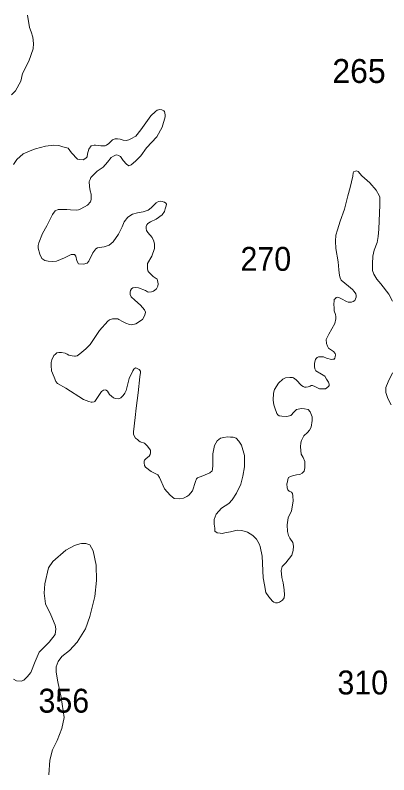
# Model space of a CAD drawing. Extents: x 445.4 to 500, y 8728.7 to 8784.
# Drawn here: x 465.13 to 467.63, y 8778.91 to 8783.99 of the extents above; entities that cross this region are included whole.
import ezdxf

# ---------------------------------------------------------------- set-up
doc = ezdxf.new("R2010")
doc.units = 0
doc.header["$LTSCALE"] = 0.064
doc.layers.add('2', color=7, linetype='Continuous', lineweight=13)
doc.layers.add('21', color=7, linetype='Continuous')

msp = doc.modelspace()

# ---------------------------------------------------------------- linework, layer by layer
at = {"layer": '2'}
for points in [[(465.1727, 8783.546), (465.1839, 8783.5992), (465.2259, 8783.6799), (465.2548, 8783.7629), (465.2567, 8783.7983), (465.2511, 8783.8412), (465.2408, 8783.8766), (465.2305, 8783.9061), (465.217, 8783.9883)], [(465.11, 8783.4549), (465.1372, 8783.4826), (465.1727, 8783.546)], [(465.7231, 8782.9719), (465.7511, 8783.0046), (465.7773, 8783.0353), (465.7922, 8783.0447), (465.8053, 8783.0512), (465.8155, 8783.0531), (465.8249, 8783.0503), (465.8379, 8783.0428), (465.8575, 8783.0158), (465.879, 8782.9915), (465.8939, 8782.9813), (465.9107, 8782.9869), (465.9397, 8783.0111), (465.9761, 8783.0465), (466.0139, 8783.1012), (466.082, 8783.1749), (466.1184, 8783.2392), (466.1379, 8783.3077), (466.1379, 8783.3208), (466.1342, 8783.3431), (466.1295, 8783.3487), (466.1146, 8783.3543), (466.1025, 8783.3571), (466.0847, 8783.3534), (466.0726, 8783.3431), (466.0418, 8783.3152), (465.9755, 8783.221), (465.941, 8783.18), (465.9089, 8783.1619), (465.8949, 8783.1554), (465.8762, 8783.1507), (465.8566, 8783.1526), (465.8361, 8783.1591), (465.8183, 8783.1619), (465.8034, 8783.161), (465.7847, 8783.1554), (465.7614, 8783.1293), (465.7455, 8783.1181), (465.7353, 8783.1153), (465.7073, 8783.1134), (465.6718, 8783.1181), (465.6625, 8783.119), (465.6419, 8783.1153), (465.627, 8783.091), (465.6177, 8783.0612), (465.6167, 8783.0398), (465.6065, 8783.0323), (465.5894, 8783.021), (465.567, 8783.0219), (465.5502, 8783.0257), (465.511, 8783.0667), (465.4895, 8783.0984), (465.454, 8783.1077), (465.427, 8783.1161), (465.3924, 8783.1198), (465.3374, 8783.1114), (465.2711, 8783.0937), (465.2351, 8783.0804), (465.1875, 8783.0609), (465.1455, 8783.0226), (465.1231, 8782.99)], [(465.939, 8782.1662), (465.9586, 8782.1635), (466.0053, 8782.1467), (466.0202, 8782.1373), (466.0286, 8782.1364), (466.0464, 8782.1373), (466.0594, 8782.1411), (466.0697, 8782.1485), (466.079, 8782.1579), (466.0884, 8782.1765), (466.0902, 8782.1914), (466.0866, 8782.2133), (466.0848, 8782.2235), (466.0586, 8782.2394), (466.0278, 8782.2683), (466.0213, 8782.2776), (466.0194, 8782.2944), (466.0194, 8782.3102), (466.0204, 8782.328), (466.0484, 8782.377), (466.0671, 8782.4273), (466.0671, 8782.4562), (466.0624, 8782.4767), (466.0512, 8782.5019), (466.0223, 8782.5355), (466.0139, 8782.5485), (466.0111, 8782.5606), (466.0111, 8782.5737), (466.0158, 8782.5858), (466.0214, 8782.5951), (466.04, 8782.6054), (466.0783, 8782.6238), (466.1184, 8782.6536), (466.1333, 8782.675), (466.1389, 8782.6918), (466.1445, 8782.7123), (466.1464, 8782.7244), (466.1427, 8782.73), (466.1324, 8782.7375), (466.1091, 8782.744), (466.0932, 8782.7422), (466.0773, 8782.7338), (466.0447, 8782.7002), (466.0251, 8782.6834), (465.9915, 8782.6722), (465.9523, 8782.6657), (465.9196, 8782.6564), (465.8888, 8782.6368), (465.8645, 8782.606), (465.8508, 8782.5729), (465.8266, 8782.5235), (465.7893, 8782.4722), (465.7641, 8782.4508), (465.7305, 8782.4396), (465.6857, 8782.4312), (465.6745, 8782.4256), (465.6539, 8782.3986), (465.6269, 8782.3436), (465.6165, 8782.3293), (465.5922, 8782.3228), (465.5586, 8782.3246), (465.5474, 8782.3461), (465.5409, 8782.3768), (465.5409, 8782.3768), (465.5315, 8782.388), (465.5213, 8782.388), (465.5082, 8782.3871), (465.4643, 8782.3657), (465.4373, 8782.3545), (465.4102, 8782.3433), (465.3813, 8782.3414), (465.3551, 8782.3433), (465.3327, 8782.347), (465.3122, 8782.3601), (465.3001, 8782.3899), (465.2889, 8782.43), (465.2889, 8782.4468), (465.2926, 8782.4654), (465.3178, 8782.5269), (465.3458, 8782.5789), (465.384, 8782.6554), (465.4027, 8782.6805), (465.4214, 8782.688), (465.4391, 8782.6889), (465.4792, 8782.688), (465.5054, 8782.6852), (465.5427, 8782.6843), (465.5586, 8782.6871), (465.5735, 8782.6936), (465.6192, 8782.7178), (465.6391, 8782.7389), (465.6419, 8782.7547), (465.6429, 8782.7762), (465.6419, 8782.792), (465.6354, 8782.8125), (465.6317, 8782.8424), (465.6298, 8782.8759), (465.6354, 8782.8899), (465.641, 8782.903), (465.6821, 8782.9458), (465.7231, 8782.9719)], [(467.6589, 8782.0746), (467.6345, 8782.1227), (467.5804, 8782.1917), (467.5543, 8782.2224), (467.5337, 8782.2551), (467.5263, 8782.2812), (467.5253, 8782.3259), (467.5271, 8782.3761), (467.5365, 8782.4153), (467.5561, 8782.4684), (467.5635, 8782.5075), (467.5682, 8782.556), (467.5738, 8782.7189), (467.5738, 8782.7702), (467.5691, 8782.7832), (467.5495, 8782.8186), (467.5066, 8782.8662), (467.4548, 8782.914), (467.4296, 8782.942), (467.4194, 8782.9476), (467.411, 8782.9457), (467.4016, 8782.942), (467.396, 8782.9336), (467.3932, 8782.9112), (467.3755, 8782.8357), (467.3605, 8782.7793), (467.3391, 8782.6917), (467.3083, 8782.6096), (467.2915, 8782.5527), (467.2793, 8782.5168), (467.2774, 8782.4767), (467.2811, 8782.4273), (467.2951, 8782.3387), (467.2999, 8782.284), (467.3036, 8782.2468), (467.3083, 8782.2309), (467.3157, 8782.216), (467.3652, 8782.1759), (467.3913, 8782.1535), (467.4035, 8782.1395), (467.4137, 8782.1246), (467.4156, 8782.1125), (467.4156, 8782.1013), (467.4128, 8782.0911), (467.4072, 8782.0799), (467.396, 8782.0724), (467.3857, 8782.0687)], [(466.0992, 8780.8964), (466.0894, 8780.9124), (466.0436, 8780.9358), (466.0072, 8780.9637), (465.9998, 8780.9758), (465.997, 8780.9936), (465.997, 8781.0038), (465.9998, 8781.0122), (466.01, 8781.0234), (466.0306, 8781.0392), (466.0371, 8781.0486), (466.0408, 8781.0616), (466.0399, 8781.0775), (466.0175, 8781.1073), (465.9988, 8781.125), (465.9708, 8781.1348), (465.9624, 8781.1404), (465.9522, 8781.1498), (465.94, 8781.1591), (465.9251, 8781.1833), (465.9251, 8781.201), (465.9363, 8781.2971), (465.9447, 8781.3595), (465.9568, 8781.4618), (465.969, 8781.568), (465.9736, 8781.5979), (465.9736, 8781.6063), (465.9643, 8781.6184), (465.9466, 8781.6277), (465.9391, 8781.6286), (465.9279, 8781.6212), (465.9204, 8781.61), (465.898, 8781.5587), (465.8775, 8781.4776), (465.8672, 8781.4599), (465.857, 8781.4431), (465.8411, 8781.4282), (465.8248, 8781.4227), (465.8052, 8781.4236), (465.7912, 8781.4292), (465.766, 8781.4507), (465.7511, 8781.4721), (465.7437, 8781.4796), (465.7353, 8781.4814), (465.725, 8781.4796), (465.7119, 8781.4702), (465.6811, 8781.4236), (465.6681, 8781.4031), (465.6625, 8781.4022), (465.6503, 8781.3994), (465.6419, 8781.4003), (465.627, 8781.405), (465.5915, 8781.4171), (465.473, 8781.4935), (465.4174, 8781.5248), (465.4062, 8781.5387), (465.3941, 8781.5676), (465.3773, 8781.6087), (465.3754, 8781.6441), (465.3754, 8781.6655), (465.3792, 8781.6832), (465.3932, 8781.7112), (465.4044, 8781.7215), (465.4128, 8781.7289), (465.4268, 8781.7317), (465.4436, 8781.7308), (465.4678, 8781.7271), (465.4818, 8781.7196), (465.493, 8781.7131), (465.5145, 8781.7093), (465.5313, 8781.7075), (465.5378, 8781.7075), (465.5499, 8781.7084), (465.5658, 8781.7224), (465.6059, 8781.7569), (465.6354, 8781.7863), (465.698, 8781.8786), (465.754, 8781.941), (465.7661, 8781.9504), (465.7848, 8781.9569), (465.7988, 8781.9578), (465.8212, 8781.956), (465.8268, 8781.9532), (465.8529, 8781.9383), (465.8744, 8781.928), (465.8996, 8781.9187), (465.9136, 8781.9177), (465.9425, 8781.9233), (465.9864, 8781.9532), (466.0016, 8781.9807), (466.0062, 8782.0022), (466.0006, 8782.0171), (465.9726, 8782.0488), (465.9344, 8782.0814), (465.911, 8782.1047), (465.9036, 8782.1187), (465.9026, 8782.1346), (465.9064, 8782.1476), (465.912, 8782.1569), (465.9213, 8782.1635), (465.939, 8782.1662)], [(467.3857, 8782.0687), (467.3717, 8782.0678), (467.3624, 8782.0687), (467.3512, 8782.0724), (467.3176, 8782.0911), (467.3045, 8782.0985), (467.2915, 8782.1013), (467.2831, 8782.0995), (467.2775, 8782.0939), (467.2691, 8782.0855), (467.2681, 8782.0743), (467.2663, 8782.0566), (467.2681, 8782.027), (467.2691, 8782.0112), (467.2784, 8781.986), (467.2793, 8781.972), (467.2793, 8781.9562), (467.2737, 8781.9263), (467.2336, 8781.8546), (467.2158, 8781.8186), (467.2158, 8781.8186), (467.2176, 8781.7925), (467.2242, 8781.7738), (467.2316, 8781.7599), (467.2643, 8781.7384), (467.2755, 8781.7244), (467.2774, 8781.717), (467.2764, 8781.703), (467.2727, 8781.6946), (467.268, 8781.6881), (467.2596, 8781.6862), (467.2503, 8781.6853), (467.2186, 8781.6946), (467.1971, 8781.7021), (467.1887, 8781.703), (467.1738, 8781.7039), (467.1635, 8781.7021), (467.156, 8781.6993), (467.1476, 8781.6909), (467.1439, 8781.6853), (467.1374, 8781.661), (467.1374, 8781.6377), (467.1402, 8781.6219), (467.1467, 8781.6088), (467.185, 8781.5874), (467.2055, 8781.5728), (467.2177, 8781.5523), (467.2317, 8781.5327), (467.2354, 8781.5206), (467.2354, 8781.5113), (467.2317, 8781.5038), (467.2317, 8781.5038), (467.2102, 8781.4889), (467.1719, 8781.488), (467.1477, 8781.4992), (467.1393, 8781.5048), (467.1234, 8781.5104), (467.1159, 8781.5104), (467.1075, 8781.5076), (467.0945, 8781.5029), (467.0814, 8781.5001), (467.0712, 8781.5001), (467.0618, 8781.5038), (467.0506, 8781.5113), (467.0142, 8781.5495), (466.9978, 8781.5617), (466.9894, 8781.5654), (466.9716, 8781.5645), (466.9427, 8781.5617), (466.9259, 8781.5542), (466.896, 8781.5263), (466.8699, 8781.4834), (466.8624, 8781.4592), (466.8606, 8781.4135), (466.8644, 8781.3812), (466.8719, 8781.3616), (466.8849, 8781.3243), (466.8924, 8781.3159), (466.9017, 8781.3084), (466.9185, 8781.3056), (466.9531, 8781.3047), (466.9783, 8781.3094), (467.0016, 8781.3345), (467.0165, 8781.3495), (467.0511, 8781.3569), (467.0697, 8781.356), (467.0949, 8781.3504), (467.108, 8781.3355), (467.1211, 8781.301), (467.122, 8781.2768), (467.1145, 8781.2329), (467.1043, 8781.2124), (467.0903, 8781.1975), (467.066, 8781.1733), (467.0503, 8781.1437), (467.0466, 8781.1269), (467.0447, 8781.1018), (467.0484, 8781.0523), (467.0615, 8781.03), (467.0736, 8781.0029), (467.0736, 8780.9862)], [(467.6503, 8781.3816), (467.6279, 8781.4245), (467.6157, 8781.4637), (467.6148, 8781.4972), (467.6297, 8781.5354), (467.6605, 8781.5951)], [(467.0736, 8780.9862), (467.0718, 8780.961), (467.069, 8780.9386), (467.054, 8780.9256), (467.0382, 8780.9162), (467.0167, 8780.9134), (466.9896, 8780.9069), (466.9719, 8780.8995), (466.9626, 8780.8967), (466.9588, 8780.8817), (466.956, 8780.8668), (466.9531, 8780.8522), (466.9549, 8780.827), (466.9587, 8780.813), (466.9671, 8780.8037), (466.9829, 8780.7981), (466.9904, 8780.7888), (466.9932, 8780.7729), (466.9941, 8780.7366), (466.9829, 8780.6732), (466.9615, 8780.6247), (466.954, 8780.5784), (466.9577, 8780.5345), (466.9643, 8780.5084), (466.9727, 8780.4898), (466.9923, 8780.4618), (466.9978, 8780.4373), (466.9941, 8780.4065), (466.9847, 8780.3758), (466.9446, 8780.3245), (466.9213, 8780.3012), (466.9147, 8780.2741), (466.9194, 8780.2266), (466.9287, 8780.1905), (466.9343, 8780.1439), (466.9371, 8780.1112), (466.9343, 8780.0907), (466.9241, 8780.074), (466.9026, 8780.0618), (466.8895, 8780.0572), (466.8774, 8780.0562), (466.8653, 8780.0618), (466.8569, 8780.0674), (466.8307, 8780.0963), (466.8121, 8780.1252), (466.8018, 8780.1784), (466.7934, 8780.224), (466.7868, 8780.3692), (466.7738, 8780.4344), (466.7672, 8780.4521), (466.7486, 8780.4838), (466.7243, 8780.5081), (466.6885, 8780.5301), (466.6502, 8780.5413), (466.6194, 8780.5432), (466.5756, 8780.5329), (466.5373, 8780.5245), (466.5196, 8780.5217), (466.5056, 8780.5227), (466.485, 8780.5264), (466.471, 8780.5376), (466.4692, 8780.5562), (466.4664, 8780.5842), (466.4664, 8780.614), (466.4785, 8780.6494), (466.5149, 8780.6895), (466.5634, 8780.7212), (466.5858, 8780.7455), (466.6148, 8780.7899), (466.6438, 8780.8514), (466.6587, 8780.9046), (466.669, 8780.968), (466.668, 8781.0423), (466.6484, 8781.1113), (466.6316, 8781.1392), (466.612, 8781.1579), (466.5934, 8781.1644), (466.5756, 8781.1663), (466.5542, 8781.1672), (466.5308, 8781.1635), (466.5084, 8781.1579), (466.486, 8781.1402), (466.4683, 8781.1103), (466.458, 8781.0544), (466.4571, 8780.977), (466.4557, 8780.9495), (466.452, 8780.9411), (466.4371, 8780.9271), (466.3895, 8780.9066), (466.354, 8780.8936), (466.3484, 8780.887), (466.3409, 8780.8693), (466.3213, 8780.8059), (466.2961, 8780.778), (466.2831, 8780.7696), (466.2616, 8780.7565), (466.2308, 8780.7528), (466.1991, 8780.7556), (466.1711, 8780.778), (466.1337, 8780.819), (466.0992, 8780.8964)], [(465.3592, 8778.9065), (465.3668, 8779.0049), (465.3837, 8779.0728), (465.4153, 8779.1358), (465.4469, 8779.2158), (465.4614, 8779.2909), (465.4418, 8779.4229), (465.42, 8779.5295), (465.4078, 8779.5925), (465.4078, 8779.6289), (465.4224, 8779.6652), (465.4467, 8779.6992), (465.4976, 8779.7379), (465.5486, 8779.7937), (465.6049, 8779.8827), (465.634, 8779.9651), (465.668, 8780.0984), (465.6777, 8780.2074), (465.6753, 8780.3092), (465.6559, 8780.4061), (465.634, 8780.4449), (465.6073, 8780.4546), (465.5782, 8780.4546), (465.566, 8780.4522), (465.5321, 8780.44), (465.4738, 8780.4085), (465.3864, 8780.3334), (465.3572, 8780.2922), (465.333, 8780.1845), (465.3282, 8780.1215), (465.3379, 8780.0512), (465.3719, 8779.9761), (465.401, 8779.9082), (465.4058, 8779.884), (465.401, 8779.8452), (465.3621, 8779.7943), (465.2936, 8779.7272)], [(465.2936, 8779.7272), (465.2669, 8779.6642), (465.2378, 8779.5915), (465.2135, 8779.5624), (465.1916, 8779.5406), (465.1747, 8779.5334), (465.1431, 8779.5358), (465.1237, 8779.5455)]]:
    msp.add_lwpolyline(points, dxfattribs=at)

# ---------------------------------------------------------------- texts
at = {"layer": '21'}
msp.add_text('265', height=0.16, dxfattribs=at).set_placement((467.2568, 8783.5349))
at = {"layer": '21', "width": 0.95}
for s, p in [('270', (466.6419, 8782.2782)), ('310', (467.2907, 8779.4443)), ('356', (465.2901, 8779.3224))]:
    msp.add_text(s, height=0.16, dxfattribs=at).set_placement(p)

doc.saveas('drawing.dxf')
